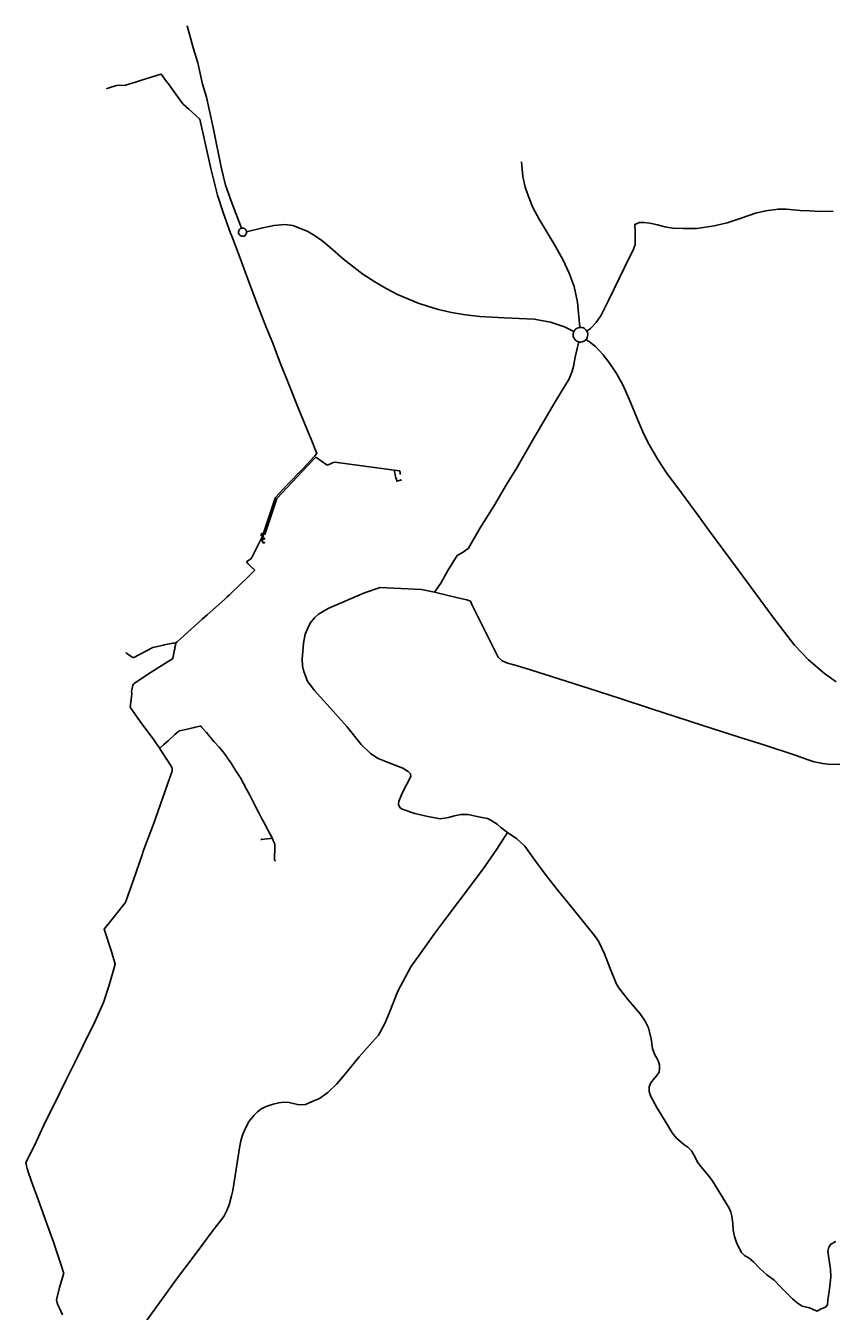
# Model space of a CAD drawing. Extents: x -789162 to -606354, y -1062736 to -945481.
# Drawn here: x -703115 to -700197, y -964938 to -960286 of the extents above; entities that cross this region are included whole.
import ezdxf

# ---------------------------------------------------------------- set-up
doc = ezdxf.new("R2010")
doc.units = 0
for name, color, linetype in [('_SIRSI VZTAHY_SILNICE I TRIDY_STAV', 7, 'Continuous'), ('_SIRSI VZTAHY_SILNICE III TRIDY_STAV', 7, 'Continuous'), ('_SIRSI VZTAHY_VTL PLYNOVOD', 7, 'Continuous')]:
    doc.layers.add(name, color=color, linetype=linetype)

msp = doc.modelspace()

# ---------------------------------------------------------------- linework, layer by layer
at = {"layer": '_SIRSI VZTAHY_SILNICE I TRIDY_STAV'}
for points in [[(-702531.2, -960285.6), (-702508.5, -960368.8), (-702492.9, -960420.4), (-702475, -960497), (-702461.5, -960544.2), (-702435.9, -960660.2), (-702407.4, -960797.1), (-702392, -960862.4), (-702369, -960927), (-702334.4, -961018.8), (-702334.4, -961018.8)], [(-701111, -961377.6), (-701119, -961286.1), (-701131, -961229.4), (-701148.8, -961181.2), (-701170.5, -961134.1), (-701199.8, -961082.6), (-701235.9, -961021.5), (-701257.6, -960985.4), (-701280.2, -960943.5), (-701296.5, -960904), (-701308.6, -960869.4), (-701316.8, -960831.8), (-701321.1, -960778.4)], [(-702334.4, -961018.8), (-702336.7, -961019.7), (-702338.8, -961020.9), (-702340.7, -961022.4), (-702342.3, -961024.3), (-702343.6, -961026.4), (-702344.5, -961028.6), (-702345, -961031), (-702345.1, -961033.4), (-702344.8, -961035.9), (-702344.1, -961038.2), (-702343, -961040.4), (-702341.5, -961042.4), (-702339.8, -961044.1), (-702337.8, -961045.4), (-702335.6, -961046.5), (-702333.2, -961047.1), (-702330.8, -961047.4), (-702328.4, -961047.2), (-702326, -961046.6), (-702323.8, -961045.7), (-702321.7, -961044.3), (-702319.9, -961042.7), (-702318.4, -961040.8), (-702317.2, -961038.6), (-702316.5, -961036.3), (-702316.1, -961033.9), (-702316.1, -961031.5)], [(-702316.1, -961031.5), (-702316.6, -961029), (-702317.4, -961026.6), (-702318.7, -961024.4), (-702320.4, -961022.5), (-702322.3, -961020.9), (-702324.5, -961019.6), (-702326.9, -961018.8), (-702329.4, -961018.4), (-702331.9, -961018.4), (-702334.4, -961018.8)], [(-702316.1, -961031.5), (-702257.7, -961016.6), (-702217.4, -961008.8), (-702177.1, -961005.2), (-702149, -961008.8), (-702120.6, -961018.9), (-702094.1, -961029.9), (-702070.4, -961044.6), (-702044.4, -961063.1), (-702014.9, -961086.7), (-701965.3, -961131), (-701895.7, -961185.3), (-701852.2, -961213), (-701811.6, -961236.8), (-701769.7, -961258), (-701732.9, -961274.4), (-701695.5, -961289.6), (-701657.5, -961302.2), (-701622.2, -961312.6), (-701574.9, -961323.9), (-701524.2, -961332.2), (-701472.6, -961337.7), (-701384.1, -961343.2), (-701275.2, -961347.5), (-701216.7, -961358.6), (-701165.7, -961375.2), (-701132, -961392.6)], [(-701132, -961392.6), (-701133.5, -961396.5), (-701134.4, -961400.7), (-701134.5, -961404.9), (-701134.1, -961409.1), (-701132.9, -961413.1), (-701131.1, -961417), (-701128.7, -961420.5), (-701125.8, -961423.5), (-701122.5, -961426.1), (-701118.7, -961428.1), (-701114.7, -961429.5)], [(-701111, -961377.6), (-701115.4, -961378.4), (-701119.6, -961380), (-701123.5, -961382.3), (-701126.9, -961385.2), (-701129.8, -961388.7), (-701132, -961392.6)], [(-701084.8, -961391.5), (-701087.2, -961387.7), (-701090.2, -961384.4), (-701093.8, -961381.6), (-701097.8, -961379.5), (-701102, -961378.1), (-701106.5, -961377.5), (-701111, -961377.6)], [(-701088.4, -961421.5), (-701085.6, -961417.8), (-701083.6, -961413.7), (-701082.2, -961409.3), (-701081.7, -961404.7), (-701081.9, -961400.2), (-701083, -961395.7), (-701084.8, -961391.5)], [(-701114.7, -961429.5), (-701110.7, -961430.2), (-701106.5, -961430.3), (-701102.4, -961429.7), (-701098.5, -961428.5), (-701094.8, -961426.7), (-701091.4, -961424.3), (-701088.4, -961421.5)], [(-701088.4, -961421.5), (-701075, -961429.6), (-701053.9, -961446.2), (-701026.3, -961476.4), (-701001.4, -961508.2), (-700977.6, -961544.4), (-700955.5, -961585), (-700932.2, -961637.4), (-700897.2, -961721.6), (-700878.7, -961764.1), (-700858.5, -961803.2), (-700828, -961855), (-700794.1, -961907.6), (-700756.5, -961958.4), (-700682.8, -962057.5), (-700641.1, -962114.6), (-700537.2, -962254.8), (-700410.3, -962428.9), (-700333.4, -962527.9), (-700283, -962580.7), (-700225.1, -962630.1), (-700183.3, -962659.9)]]:
    msp.add_lwpolyline(points, dxfattribs=at)
at = {"layer": '_SIRSI VZTAHY_SILNICE III TRIDY_STAV'}
for points in [[(-701084.8, -961391.5), (-701071.5, -961381.9), (-701051.5, -961360.2), (-701033.7, -961332.8), (-701005.6, -961277.9), (-700948.4, -961160.1), (-700916.3, -961094), (-700910.5, -961077.6), (-700910.2, -961057.5), (-700910.5, -961028.4), (-700912.1, -961004.9), (-700895, -960998.2), (-700878.2, -960997.7), (-700857.7, -961000.4), (-700829.3, -961005.9), (-700803.1, -961013.3), (-700775.6, -961018.1), (-700736.1, -961019.4), (-700687.1, -961019.4), (-700624, -961010.1), (-700578.1, -960999.5), (-700526.4, -960982.3), (-700474.8, -960964.2), (-700437.7, -960955.3), (-700393.5, -960949.2), (-700363.5, -960950), (-700313.8, -960954.3), (-700278.7, -960955.1), (-700245.2, -960958), (-700194, -960956.2)], [(-701636.5, -962335.5), (-701613.8, -962303), (-701587.9, -962257.6), (-701553.8, -962202.8), (-701533.1, -962191.2), (-701513.8, -962176.1), (-701471.4, -962102.9), (-701421.6, -962024.5), (-701375.3, -961946.1), (-701338.9, -961885.1), (-701281.7, -961786.9), (-701199.7, -961647.2), (-701149.4, -961563.7), (-701139.1, -961539), (-701133, -961518.7), (-701127.2, -961485.4), (-701120.3, -961454.2), (-701114.7, -961429.5)], [(-701636.5, -962335.5), (-701683.7, -962325.9), (-701832.2, -962318.9), (-701888.9, -962338), (-702018.3, -962393.6), (-702038.2, -962403.7), (-702055.7, -962414.8), (-702070.2, -962428.1), (-702086.1, -962448.2), (-702096.1, -962467.8), (-702104.1, -962487.9), (-702109.8, -962520.1), (-702113.1, -962550.8), (-702114.4, -962577.3), (-702113.9, -962601.9), (-702109.4, -962623), (-702095.1, -962657.9), (-702071.9, -962690), (-702014, -962754.5), (-701953.8, -962822), (-701901.5, -962886.9), (-701867.6, -962919.4), (-701840.2, -962936.9), (-701804.3, -962951.9), (-701750.3, -962972.6), (-701731.3, -962984), (-701722.8, -962992.4), (-701721.5, -963003)], [(-700170.4, -962957.6), (-700202.4, -962959.2), (-700231.8, -962956), (-700262.6, -962949.3), (-700287.7, -962940.8), (-700327.7, -962926.3), (-700444.3, -962887.9), (-700533.8, -962859.9), (-700665.9, -962817.6), (-700854.7, -962756.2), (-700964.9, -962720.4), (-701077.3, -962684.6), (-701187, -962648.9), (-701288.5, -962616.7), (-701344.7, -962599.6), (-701372.1, -962592.6), (-701391.1, -962584.4), (-701405.4, -962570.7), (-701500.6, -962380.2), (-701506.4, -962368.5), (-701518.8, -962363.2), (-701546.6, -962357.2), (-701636.5, -962335.5)], [(-701721.5, -963003), (-701752.2, -963060.9), (-701765.7, -963091.6), (-701766.4, -963104.4), (-701761.1, -963115), (-701753.5, -963121), (-701706.8, -963136.5), (-701660.6, -963147.1), (-701616.2, -963155.6), (-701585.4, -963150.7), (-701564.1, -963144.8), (-701540.4, -963139.7), (-701514.5, -963140.3), (-701477, -963148.4), (-701445, -963155.1), (-701432, -963161), (-701410.1, -963175.3), (-701396.5, -963186.6), (-701372.2, -963205.6)], [(-701372.2, -963205.6), (-701410.2, -963265.2), (-701462.7, -963340.3), (-701543.7, -963448.3), (-701591.5, -963511.3), (-701634.7, -963569.6), (-701670.4, -963619.1), (-701721.9, -963691.1), (-701751.4, -963745.4), (-701769.3, -963779.7), (-701800.8, -963859.4), (-701815.6, -963896.3), (-701839.2, -963938.1), (-701871.5, -963974.4), (-701909.3, -964017.2), (-701961.6, -964082), (-701989.9, -964114.2), (-702021.6, -964145.8), (-702052.7, -964167.5), (-702076, -964178.1), (-702103.2, -964189.7), (-702126.6, -964190.3), (-702162.6, -964181.9), (-702181.5, -964180.8), (-702199.9, -964183.1), (-702220.4, -964188.6), (-702241, -964195.3), (-702260.5, -964204.4), (-702276, -964216.4), (-702289.9, -964229.7), (-702306.5, -964250.3), (-702322.4, -964280.1), (-702331.2, -964301), (-702337.2, -964321.1), (-702340.4, -964339.4), (-702366.3, -964501), (-702370.3, -964520.1), (-702379, -964553.2), (-702387, -964573.5), (-702398.7, -964595.2), (-702440.4, -964648.6), (-702494.8, -964722.2), (-702569, -964821.7), (-702632.8, -964908.2), (-702689.2, -964987.4)], [(-700251.4, -964937.9), (-700265.8, -964931.3), (-700279.1, -964924.8), (-700306.2, -964919), (-700324.1, -964907.9), (-700340.8, -964892.9), (-700384.4, -964848.9), (-700407.8, -964825.4), (-700433.9, -964805.9), (-700461, -964782), (-700482.6, -964758.5), (-700497.4, -964746.1), (-700514.7, -964736.3), (-700526.2, -964724.8), (-700534.6, -964709.7), (-700543.9, -964689.3), (-700551, -964667.5), (-700556.4, -964643.6), (-700557.2, -964620.4), (-700560.8, -964593.9), (-700563.9, -964578.8), (-700570.2, -964565), (-700629.5, -964468.1), (-700641.2, -964451.3), (-700673.1, -964414.2), (-700684.2, -964399.7), (-700698.3, -964371.7), (-700706.6, -964357), (-700719.9, -964343.6), (-700733.9, -964334.9), (-700760.8, -964311.1), (-700776.1, -964292.1), (-700788.9, -964271.2), (-700831.8, -964200.9), (-700854.5, -964158.3), (-700859.3, -964142.3), (-700859.3, -964125.5), (-700854.4, -964114), (-700846, -964101.1), (-700831.8, -964084.2), (-700823.4, -964072.3), (-700821.7, -964060.1), (-700822.1, -964046.5), (-700826.4, -964033.6), (-700832.3, -964022), (-700839.6, -964009.8), (-700847.3, -963987.1), (-700852.6, -963952.5), (-700861.9, -963912.4), (-700873.9, -963888.1), (-700892.5, -963861.3), (-700935.5, -963810.4), (-700967.5, -963771.5), (-700977.5, -963754.5), (-701000.2, -963698), (-701020.8, -963644.2), (-701041.2, -963600.7), (-701054.3, -963583.3), (-701138.6, -963478), (-701187.5, -963417.5), (-701231.9, -963360.3), (-701273, -963305.7), (-701309.9, -963254.8), (-701339, -963228.3), (-701372.2, -963205.6)], [(-700184.1, -964685.2), (-700202.1, -964694.4), (-700209.3, -964705.4), (-700213, -964720.9), (-700203.7, -964786.5), (-700202.2, -964813.4), (-700207.7, -964856.1), (-700213.5, -964898), (-700214.5, -964914.9), (-700221.4, -964922.4), (-700239.4, -964930.2), (-700251.4, -964937.9)]]:
    msp.add_lwpolyline(points, dxfattribs=at)
at = {"layer": '_SIRSI VZTAHY_VTL PLYNOVOD'}
for points in [[(-702069.8, -961842.8), (-702069.6, -961842.6), (-702061.7, -961834.2), (-702085.3, -961775.6), (-702087.1, -961771), (-702127.2, -961674), (-702162.3, -961586.5), (-702196.4, -961499.2), (-702221.3, -961434.8), (-702244.6, -961377), (-702279, -961289.3), (-702312.4, -961199.7), (-702343.4, -961116.8), (-702369.9, -961047.3), (-702373.3, -961038.2), (-702374.1, -961036.3), (-702401.2, -960961.7), (-702421.8, -960899.4), (-702445, -960802.7), (-702466.8, -960704.6), (-702485.4, -960623.8), (-702486.2, -960623), (-702499.9, -960610.5), (-702525.3, -960587.9), (-702544.4, -960570.6), (-702545.1, -960570), (-702550, -960563.3), (-702584.6, -960516), (-702599, -960496.3), (-702606.7, -960485.8), (-702612.7, -960477.7), (-702618.1, -960470.3), (-702620.7, -960466.7), (-702624.2, -960461.9), (-702624.8, -960461.1), (-702625.5, -960460.7), (-702625.8, -960460.8), (-702642, -960465.7), (-702684.2, -960478.7), (-702687.2, -960479.7), (-702689.4, -960480.4), (-702696.2, -960482.5), (-702714.1, -960488.3), (-702753.7, -960500.3), (-702786, -960501.7), (-702798.6, -960505.5), (-702816.6, -960511.6), (-702821.5, -960513.3), (-702823.1, -960513.8), (-702823.3, -960513.9), (-702823.4, -960513.9)], [(-702256.1, -962125), (-702251.1, -962110.9), (-702215.7, -962005.9), (-702210.9, -961992.4), (-702170.8, -961947.9), (-702111.6, -961887.5), (-702070.4, -961843.5), (-702070, -961843.1), (-702069.8, -961842.8)], [(-701782.4, -961893.5), (-701997.1, -961864.9), (-702004.8, -961868), (-702015.1, -961872.1), (-702024.3, -961875.8), (-702065.5, -961846.4), (-702066, -961847), (-702075.9, -961858.3), (-702206.1, -961996.7), (-702247.7, -962119.3), (-702250.4, -962126.8), (-702256.1, -962125)], [(-702069.5, -961843.1), (-702069.7, -961842.9), (-702069.8, -961842.8)], [(-701782.4, -961893.5), (-701782.2, -961894.3), (-701776.1, -961921.3), (-701774.3, -961928.1), (-701772.7, -961933.9), (-701758.9, -961930.2), (-701758.7, -961930.2)], [(-701782.4, -961893.5), (-701762.6, -961896.1), (-701761.7, -961898.4), (-701760.9, -961902.6), (-701760.1, -961906.9), (-701759.5, -961909.8)], [(-701757.8, -961929.9), (-701757.9, -961929.2), (-701758.2, -961929.3), (-701758.6, -961929.4), (-701758.8, -961929.4), (-701758.9, -961929.5), (-701758.7, -961930.2)], [(-701758.7, -961930.2), (-701758.2, -961930), (-701757.8, -961929.9)], [(-701755.9, -961929.5), (-701756.7, -961929.7), (-701757.2, -961929.8), (-701757.5, -961929.9), (-701757.8, -961929.9)], [(-702572.3, -962520.8), (-702572, -962519.7), (-702571.9, -962519.2), (-702567.6, -962514.7), (-702554.4, -962502.9), (-702491.2, -962446.9), (-702476.8, -962433.8), (-702458.5, -962417.3), (-702396.4, -962361.7), (-702388.2, -962354.4), (-702386.2, -962352.5), (-702379.2, -962346.1), (-702370.5, -962338.2), (-702342.8, -962311.6), (-702313.8, -962283.1), (-702288.8, -962258.4), (-702286.6, -962255.6), (-702294, -962248.4), (-702294.4, -962248.1), (-702302.6, -962240.5), (-702302.6, -962240.5), (-702302.9, -962240.2), (-702304.7, -962238.6), (-702308.9, -962234.7), (-702309.1, -962234.5), (-702310.4, -962233.3), (-702311.3, -962232.4), (-702311.9, -962231.9), (-702315.2, -962227.4), (-702315.9, -962226.3), (-702300.2, -962214.9), (-702295.4, -962207.4), (-702270.5, -962157.1), (-702265.4, -962146.9), (-702259.9, -962136.8), (-702259.6, -962135.9), (-702259.4, -962135.3), (-702258.5, -962132.4)], [(-702256.1, -962125), (-702261.6, -962123.2), (-702263.8, -962130.7), (-702261.7, -962131.6), (-702261.5, -962131.6)], [(-702252.8, -962156), (-702252.9, -962155.8), (-702252.9, -962155.7), (-702254.4, -962156.5), (-702255.5, -962157.1), (-702256.1, -962157.3), (-702262.8, -962143.5), (-702259.5, -962137.2), (-702259.3, -962136.7), (-702258, -962133), (-702257.9, -962132.9), (-702257.8, -962132.6)], [(-702261.5, -962131.6), (-702261.6, -962132.2), (-702261.4, -962132.3), (-702261.1, -962132.3), (-702260.8, -962132.4), (-702260.5, -962132.4), (-702260.4, -962131.8)], [(-702261.5, -962131.6), (-702260.9, -962131.7), (-702260.4, -962131.8)], [(-702256.8, -962144.9), (-702257, -962145), (-702257.3, -962145.2), (-702257.9, -962145), (-702261.5, -962143.4), (-702261.3, -962142.3), (-702257.4, -962132.9), (-702257.8, -962132.6)], [(-702259.1, -962132.1), (-702260.2, -962131.9), (-702260.4, -962131.8)], [(-702259.1, -962132.1), (-702258.4, -962130.8)], [(-702259.1, -962132.1), (-702259.1, -962132.3), (-702258.5, -962132.4)], [(-702258.5, -962132.4), (-702257.8, -962132.6)], [(-702257.8, -962129), (-702257.6, -962128.2)], [(-702257.6, -962128.2), (-702256.1, -962125)], [(-702253.4, -962142.4), (-702253.6, -962142.5), (-702254.1, -962142.7), (-702254.3, -962142.2), (-702254.4, -962140.4), (-702255.5, -962129.5), (-702255.8, -962129.3), (-702257.6, -962128.2)], [(-702256.2, -962144.6), (-702256.1, -962144.5), (-702251.5, -962142.4)], [(-702253.4, -962142.4), (-702253.6, -962142), (-702253.2, -962141.9), (-702252.8, -962141.7), (-702252.6, -962142.1)], [(-702253.4, -962142.4), (-702253.1, -962142.3), (-702252.6, -962142.1)], [(-702252.6, -962142.1), (-702252.5, -962142), (-702252.3, -962141.9), (-702252.1, -962141.8), (-702251.7, -962141.9), (-702251.5, -962142.4)], [(-702251.5, -962142.4), (-702250.6, -962142), (-702250.4, -962141.9), (-702250.1, -962141.9), (-702250, -962142.1)], [(-702251.5, -962142.4), (-702251.4, -962142.7), (-702251.3, -962142.8)], [(-702256.8, -962144.9), (-702257, -962144.6), (-702256.7, -962144.4), (-702256.4, -962144.3), (-702256.2, -962144.6)], [(-702256.8, -962144.9), (-702256.5, -962144.8), (-702256.5, -962144.8), (-702256.2, -962144.6)], [(-702252.5, -962156.6), (-702252, -962156.3), (-702252.1, -962156.2), (-702252.2, -962155.9), (-702252.3, -962155.7), (-702252.8, -962156)], [(-702252.8, -962156), (-702252.6, -962156.3), (-702252.5, -962156.6)], [(-702250.5, -962156.2), (-702251.2, -962156.6), (-702251.2, -962156.6), (-702251.2, -962156.6), (-702251.2, -962156.6), (-702252.2, -962157.1), (-702252.4, -962156.7), (-702252.5, -962156.6)], [(-702752.7, -962554.8), (-702752.5, -962554.9), (-702752.1, -962554.9), (-702752, -962555), (-702751.4, -962555.2), (-702750.8, -962555.6), (-702748.7, -962557.1), (-702741.6, -962562.2), (-702729.9, -962570.5), (-702726.6, -962572.2), (-702723.9, -962571.9), (-702657.6, -962536.4), (-702656.2, -962536), (-702654.7, -962535.5), (-702616.2, -962527.1), (-702613.7, -962526.6), (-702595.3, -962522.7), (-702582.4, -962520.2), (-702576.1, -962520.2), (-702575, -962520.3), (-702574.2, -962520.5), (-702574.1, -962520.5), (-702574, -962520.6)], [(-702631.2, -962900.1), (-702634, -962895.2), (-702634.5, -962894.6), (-702634.5, -962894.6), (-702641.4, -962884.9), (-702648.3, -962875.2), (-702697.8, -962808), (-702698.2, -962807.3), (-702700.9, -962803.3), (-702736.7, -962751.4), (-702731.9, -962714.5), (-702730.6, -962704), (-702732.1, -962695.3), (-702728, -962671.6), (-702724.9, -962667.9), (-702722.9, -962665.6), (-702674.8, -962633.6), (-702634.6, -962608.2), (-702584.4, -962577.1), (-702580.8, -962564.7), (-702580.7, -962564.2), (-702580.7, -962564.2), (-702580.5, -962563.6), (-702580.3, -962563), (-702580.3, -962562.6), (-702578.1, -962551.2), (-702577.5, -962548.1), (-702576.2, -962541.6), (-702575.1, -962536.1), (-702574.4, -962532.3), (-702574.3, -962531.7), (-702574.3, -962531.7), (-702572.3, -962520.8)], [(-702574, -962520.6), (-702573.9, -962520.3), (-702573.9, -962520.2), (-702573.8, -962520.3), (-702573.6, -962520.3), (-702573.4, -962520.3), (-702573.4, -962520.5), (-702573.4, -962520.7)], [(-702574, -962520.6), (-702573.7, -962520.6), (-702573.4, -962520.7)], [(-702572.3, -962520.8), (-702572.9, -962520.8), (-702573.2, -962520.7), (-702573.4, -962520.7)], [(-702223.7, -963226.2), (-702227.4, -963217.8), (-702230.9, -963211.7), (-702242.5, -963189.8), (-702249.4, -963176.4), (-702260.3, -963155.2), (-702271.4, -963134.1), (-702282.7, -963113.2), (-702293.9, -963091.3), (-702304.7, -963070.2), (-702316.3, -963048.5), (-702327.2, -963027.6), (-702338, -963007.8), (-702338.4, -963007.2), (-702338.4, -963007.2), (-702338.5, -963007.1), (-702339.9, -963005), (-702340.9, -963003.3), (-702352.3, -962985.8), (-702364.9, -962966.2), (-702372.4, -962954.7), (-702384.6, -962935.8), (-702384.6, -962935.8), (-702387.5, -962931.3), (-702402, -962912.3), (-702415.8, -962896.3), (-702433.2, -962876.7), (-702446.6, -962860.9), (-702461.5, -962843.5), (-702474, -962829), (-702475.2, -962827.7), (-702475.2, -962827.7), (-702476.3, -962826.3), (-702477.7, -962824.8), (-702478.4, -962823.8), (-702478.4, -962823.8), (-702478.7, -962823.3), (-702480.1, -962821.6), (-702482.8, -962819.9), (-702485.7, -962820.8), (-702494.9, -962822.9), (-702502.5, -962824.6), (-702505, -962825.2), (-702505.2, -962825.3), (-702515.3, -962827.6), (-702535.7, -962831.9), (-702559.3, -962836.8), (-702561.5, -962838.3), (-702567.4, -962843.8), (-702575.4, -962851), (-702599.1, -962872.5), (-702616.9, -962888.3), (-702628.3, -962898.3), (-702629.9, -962899.1)], [(-702693.2, -963284.4), (-702693.1, -963284.1), (-702689.6, -963273.1), (-702687.4, -963266.5), (-702652.5, -963175), (-702620.3, -963082.7), (-702596.5, -963014), (-702594.7, -963009), (-702594.5, -963008.4), (-702594.2, -963007.3), (-702588.7, -962993.5), (-702585.1, -962982.7), (-702584.7, -962972.5), (-702588.8, -962965.2), (-702631.2, -962900.1)], [(-702631.2, -962900.1), (-702630.4, -962899.5), (-702630.2, -962899.4)], [(-702630.2, -962899.4), (-702630.4, -962899.1), (-702630.3, -962899), (-702630.1, -962898.9), (-702630.1, -962898.8), (-702629.9, -962899.1)], [(-702630.2, -962899.4), (-702630.1, -962899.2), (-702629.9, -962899.1)], [(-702264.1, -963230.7), (-702262.6, -963230.3), (-702262.5, -963230.3), (-702262.1, -963230.2), (-702262, -963230.1)], [(-702262, -963230.1), (-702262, -963229.9), (-702261.8, -963229.9), (-702261.3, -963229.8), (-702261.1, -963229.8), (-702261.1, -963230.1)], [(-702261.1, -963230.1), (-702261.6, -963230.1), (-702262, -963230.1)], [(-702223.7, -963226.2), (-702224.1, -963226.3), (-702229.5, -963226.8), (-702252.7, -963229.1), (-702261.1, -963230.1)], [(-702223.7, -963226.2), (-702222.2, -963227.6), (-702219.3, -963234.5), (-702216, -963241.9), (-702214.2, -963248.3), (-702213.5, -963258.8), (-702213.7, -963261.1), (-702214.2, -963273.6), (-702214.5, -963285.4), (-702214.9, -963298.6), (-702214.7, -963303.6), (-702213.8, -963306.4), (-702212, -963308.5), (-702212, -963308.5), (-702212, -963308.5), (-702211.9, -963308.6)], [(-702982.2, -964950.6), (-702994.6, -964924), (-702999, -964914.6), (-703000.7, -964907.9), (-703003.6, -964896.6), (-702992.4, -964852.4), (-702977.2, -964800.1), (-702977.8, -964797.6), (-702986.7, -964771.5), (-702994.2, -964749.2), (-703010.3, -964701.7), (-703012.5, -964693.7), (-703045.9, -964600.5), (-703071.6, -964530.3), (-703087.9, -964484.7), (-703105.1, -964436.7), (-703109.2, -964421.4), (-703111.7, -964411.7), (-703115, -964399.3), (-703082.4, -964336.1), (-703042.9, -964251.3), (-703009.8, -964184.2), (-702971.6, -964105.6), (-702962.8, -964088.1), (-702928.1, -964018.5), (-702889.4, -963938.2), (-702870, -963901.4), (-702833.5, -963820), (-702813.2, -963757.5), (-702795.9, -963698.4), (-702791.1, -963681.9), (-702804.3, -963636.3), (-702831.8, -963555.3), (-702793, -963506.6), (-702755, -963459.2), (-702753.3, -963454.7), (-702725.7, -963376.4), (-702693.7, -963286), (-702693.7, -963285.7)], [(-702693.2, -963284.4), (-702693.5, -963284.3), (-702693.9, -963284.1), (-702694.1, -963284.8), (-702694.3, -963285.5), (-702694, -963285.6), (-702693.7, -963285.7)], [(-702693.7, -963285.7), (-702693.4, -963285.1), (-702693.2, -963284.4)]]:
    msp.add_lwpolyline(points, dxfattribs=at)

doc.saveas('drawing.dxf')
